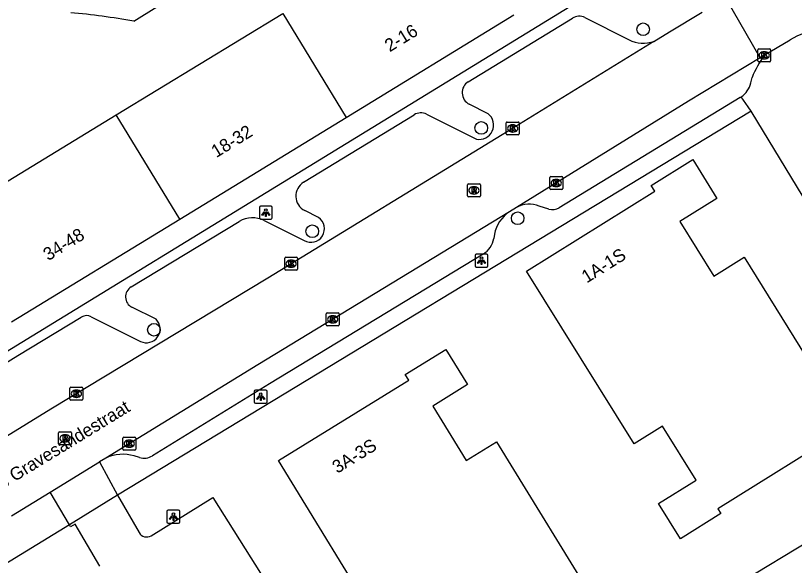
# Model space of a CAD drawing. Extents: x 159888 to 160757, y 384031 to 384746.
# Drawn here: x 160264.5 to 160325, y 384557.9 to 384600.5 of the extents above; entities that cross this region are included whole.
import ezdxf

# ---------------------------------------------------------------- set-up
doc = ezdxf.new("R2010")
doc.units = 0
for name, color, linetype in [('IMGEO_Boom', 7, 'Continuous'), ('IMGEO_Kolk', 7, 'Continuous'), ('IMGEO_Lichtpunt', 7, 'Continuous'), ('IMGEO_Openbare_ruimte_label', 7, 'Continuous'), ('IMGEO_Pand', 7, 'Continuous'), ('IMGEO_Pand_nummerreeks', 7, 'Continuous'), ('IMGEO_Parkeervlak_open', 7, 'Continuous'), ('IMGEO_Rijbaan_lokaal_open', 7, 'Continuous'), ('IMGEO_Rioolput', 7, 'Continuous'), ('IMGEO_Voetpad_gesloten', 7, 'Continuous'), ('IMGEO_Voetpad_open', 7, 'Continuous')]:
    doc.layers.add(name, color=color, linetype=linetype)

msp = doc.modelspace()

# ---------------------------------------------------------------- linework, layer by layer
at = {"layer": 'IMGEO_Boom'}
for centre in [(160313.283, 384599.485), (160300.712, 384591.828), (160303.539, 384584.821), (160287.585, 384583.812), (160275.293, 384576.169)]:
    msp.add_circle(centre, 0.489, dxfattribs=at)
at = {"layer": 'IMGEO_Kolk'}
for p, q in [((160322.18, 384597.042), (160322.18, 384597.894)), ((160322.255, 384597.968), (160323.107, 384597.968)), ((160322.668, 384597.748), (160322.693, 384597.748)), ((160323.181, 384597.894), (160323.181, 384597.042)), ((160323.107, 384596.968), (160322.255, 384596.968)), ((160322.691, 384597.188), (160322.666, 384597.188)), ((160302.655, 384591.363), (160302.655, 384592.215)), ((160302.73, 384592.289), (160303.582, 384592.289)), ((160303.656, 384592.215), (160303.656, 384591.363)), ((160303.166, 384591.509), (160303.141, 384591.509)), ((160303.143, 384592.069), (160303.168, 384592.069)), ((160303.582, 384591.289), (160302.73, 384591.289)), ((160306.037, 384587.128), (160306.037, 384587.98)), ((160306.112, 384588.054), (160306.964, 384588.054)), ((160307.038, 384587.98), (160307.038, 384587.128)), ((160306.548, 384587.274), (160306.523, 384587.274)), ((160306.525, 384587.834), (160306.55, 384587.834)), ((160306.964, 384587.054), (160306.112, 384587.054)), ((160285.447, 384580.869), (160285.447, 384581.721)), ((160285.522, 384581.795), (160286.374, 384581.795)), ((160285.935, 384581.575), (160285.96, 384581.575)), ((160286.448, 384581.721), (160286.448, 384580.869)), ((160286.374, 384580.795), (160285.522, 384580.795)), ((160285.958, 384581.015), (160285.933, 384581.015)), ((160288.673, 384576.551), (160288.673, 384577.403)), ((160288.748, 384577.477), (160289.6, 384577.477)), ((160289.161, 384577.257), (160289.186, 384577.257)), ((160289.674, 384577.403), (160289.674, 384576.551)), ((160289.6, 384576.477), (160288.748, 384576.477)), ((160289.184, 384576.697), (160289.159, 384576.697)), ((160268.773, 384570.78), (160268.773, 384571.632)), ((160268.848, 384571.706), (160269.7, 384571.706)), ((160269.774, 384571.632), (160269.774, 384570.78)), ((160269.284, 384570.926), (160269.259, 384570.926)), ((160269.261, 384571.486), (160269.286, 384571.486)), ((160269.7, 384570.706), (160268.848, 384570.706)), ((160272.877, 384566.905), (160272.877, 384567.757)), ((160272.952, 384567.831), (160273.804, 384567.831)), ((160273.365, 384567.611), (160273.39, 384567.611)), ((160273.878, 384567.757), (160273.878, 384566.905)), ((160273.804, 384566.831), (160272.952, 384566.831)), ((160273.388, 384567.051), (160273.363, 384567.051))]:
    msp.add_line(p, q, dxfattribs=at)
for points in [[(160322.18, 384597.042), (160322.18, 384597.894)], [(160322.255, 384597.968), (160323.107, 384597.968)], [(160322.501, 384597.668), (160322.624, 384597.668), (160322.624, 384597.517), (160322.754, 384597.668), (160322.918, 384597.668), (160322.772, 384597.517), (160322.925, 384597.268), (160322.773, 384597.268), (160322.688, 384597.432), (160322.624, 384597.365), (160322.624, 384597.268), (160322.501, 384597.268), (160322.501, 384597.668)], [(160323.181, 384597.894), (160323.181, 384597.042)], [(160323.107, 384596.968), (160322.255, 384596.968)], [(160302.655, 384591.363), (160302.655, 384592.215)], [(160302.73, 384592.289), (160303.582, 384592.289)], [(160303.656, 384592.215), (160303.656, 384591.363)], [(160302.976, 384591.989), (160303.099, 384591.989), (160303.099, 384591.838), (160303.229, 384591.989), (160303.393, 384591.989), (160303.247, 384591.838), (160303.4, 384591.589), (160303.248, 384591.589), (160303.163, 384591.753), (160303.099, 384591.686), (160303.099, 384591.589), (160302.976, 384591.589), (160302.976, 384591.989)], [(160303.582, 384591.289), (160302.73, 384591.289)], [(160306.037, 384587.128), (160306.037, 384587.98)], [(160306.112, 384588.054), (160306.964, 384588.054)], [(160307.038, 384587.98), (160307.038, 384587.128)], [(160306.358, 384587.754), (160306.481, 384587.754), (160306.481, 384587.603), (160306.611, 384587.754), (160306.775, 384587.754), (160306.629, 384587.603), (160306.782, 384587.354), (160306.63, 384587.354), (160306.545, 384587.518), (160306.481, 384587.451), (160306.481, 384587.354), (160306.358, 384587.354), (160306.358, 384587.754)], [(160306.964, 384587.054), (160306.112, 384587.054)], [(160285.447, 384580.869), (160285.447, 384581.721)], [(160285.522, 384581.795), (160286.374, 384581.795)], [(160285.768, 384581.495), (160285.891, 384581.495), (160285.891, 384581.344), (160286.021, 384581.495), (160286.185, 384581.495), (160286.039, 384581.344), (160286.192, 384581.095), (160286.04, 384581.095), (160285.955, 384581.259), (160285.891, 384581.192), (160285.891, 384581.095), (160285.768, 384581.095), (160285.768, 384581.495)], [(160286.448, 384581.721), (160286.448, 384580.869)], [(160286.374, 384580.795), (160285.522, 384580.795)], [(160288.673, 384576.551), (160288.673, 384577.403)], [(160288.748, 384577.477), (160289.6, 384577.477)], [(160288.994, 384577.177), (160289.117, 384577.177), (160289.117, 384577.026), (160289.247, 384577.177), (160289.411, 384577.177), (160289.265, 384577.026), (160289.418, 384576.777), (160289.266, 384576.777), (160289.181, 384576.941), (160289.117, 384576.874), (160289.117, 384576.777), (160288.994, 384576.777), (160288.994, 384577.177)], [(160289.674, 384577.403), (160289.674, 384576.551)], [(160289.6, 384576.477), (160288.748, 384576.477)], [(160268.773, 384570.78), (160268.773, 384571.632)], [(160268.848, 384571.706), (160269.7, 384571.706)], [(160269.774, 384571.632), (160269.774, 384570.78)], [(160269.094, 384571.406), (160269.217, 384571.406), (160269.217, 384571.255), (160269.347, 384571.406), (160269.511, 384571.406), (160269.365, 384571.255), (160269.518, 384571.006), (160269.366, 384571.006), (160269.281, 384571.17), (160269.217, 384571.103), (160269.217, 384571.006), (160269.094, 384571.006), (160269.094, 384571.406)], [(160269.7, 384570.706), (160268.848, 384570.706)], [(160272.877, 384566.905), (160272.877, 384567.757)], [(160272.952, 384567.831), (160273.804, 384567.831)], [(160273.198, 384567.531), (160273.321, 384567.531), (160273.321, 384567.38), (160273.451, 384567.531), (160273.615, 384567.531), (160273.469, 384567.38), (160273.622, 384567.131), (160273.47, 384567.131), (160273.385, 384567.295), (160273.321, 384567.228), (160273.321, 384567.131), (160273.198, 384567.131), (160273.198, 384567.531)], [(160273.878, 384567.757), (160273.878, 384566.905)], [(160273.804, 384566.831), (160272.952, 384566.831)]]:
    msp.add_lwpolyline(points, dxfattribs=at)
for centre, start, end in [((160322.257, 384597.892), 91.55205, 178.44795), ((160322.257, 384597.892), 91.55205, 178.44795), ((160323.105, 384597.892), 1.55205, 88.44795), ((160323.105, 384597.892), 1.55205, 88.44795), ((160322.257, 384597.044), 181.55205, 268.44795), ((160322.257, 384597.044), 181.55205, 268.44795), ((160323.105, 384597.044), 271.55205, 358.44795), ((160323.105, 384597.044), 271.55205, 358.44795), ((160302.732, 384592.213), 91.55205, 178.44795), ((160302.732, 384592.213), 91.55205, 178.44795), ((160303.58, 384592.213), 1.55205, 88.44795), ((160303.58, 384592.213), 1.55205, 88.44795), ((160302.732, 384591.365), 181.55205, 268.44795), ((160302.732, 384591.365), 181.55205, 268.44795), ((160303.58, 384591.365), 271.55205, 358.44795), ((160303.58, 384591.365), 271.55205, 358.44795), ((160306.114, 384587.978), 91.55205, 178.44795), ((160306.114, 384587.978), 91.55205, 178.44795), ((160306.962, 384587.978), 1.55205, 88.44795), ((160306.962, 384587.978), 1.55205, 88.44795), ((160306.114, 384587.13), 181.55205, 268.44795), ((160306.114, 384587.13), 181.55205, 268.44795), ((160306.962, 384587.13), 271.55205, 358.44795), ((160306.962, 384587.13), 271.55205, 358.44795), ((160285.524, 384581.719), 91.55205, 178.44795), ((160285.524, 384581.719), 91.55205, 178.44795), ((160286.372, 384581.719), 1.55205, 88.44795), ((160286.372, 384581.719), 1.55205, 88.44795), ((160285.524, 384580.871), 181.55205, 268.44795), ((160285.524, 384580.871), 181.55205, 268.44795), ((160286.372, 384580.871), 271.55205, 358.44795), ((160286.372, 384580.871), 271.55205, 358.44795), ((160288.75, 384577.401), 91.55205, 178.44795), ((160288.75, 384577.401), 91.55205, 178.44795), ((160289.598, 384577.401), 1.55205, 88.44795), ((160289.598, 384577.401), 1.55205, 88.44795), ((160288.75, 384576.553), 181.55205, 268.44795), ((160288.75, 384576.553), 181.55205, 268.44795), ((160289.598, 384576.553), 271.55205, 358.44795), ((160289.598, 384576.553), 271.55205, 358.44795), ((160268.85, 384571.63), 91.55205, 178.44795), ((160268.85, 384571.63), 91.55205, 178.44795), ((160269.698, 384571.63), 1.55205, 88.44795), ((160269.698, 384571.63), 1.55205, 88.44795), ((160268.85, 384570.782), 181.55205, 268.44795), ((160268.85, 384570.782), 181.55205, 268.44795), ((160269.698, 384570.782), 271.55205, 358.44795), ((160269.698, 384570.782), 271.55205, 358.44795), ((160272.954, 384567.755), 91.55205, 178.44795), ((160272.954, 384567.755), 91.55205, 178.44795), ((160273.802, 384567.755), 1.55205, 88.44795), ((160273.802, 384567.755), 1.55205, 88.44795), ((160272.954, 384566.907), 181.55205, 268.44795), ((160272.954, 384566.907), 181.55205, 268.44795), ((160273.802, 384566.907), 271.55205, 358.44795), ((160273.802, 384566.907), 271.55205, 358.44795)]:
    msp.add_arc(centre, 0.0765, start, end, dxfattribs=at)
for centre, major_axis, ratio, start_param, end_param in [((160322.667, 384597.468), (-0.387, 0.002), 0.722429, 4.712389, 7.853982), ((160322.692, 384597.468), (-0.39, 0.002), 0.717154, 1.570796, 4.712389), ((160303.142, 384591.789), (-0.387, 0.002), 0.722429, 4.712389, 7.853982), ((160303.167, 384591.789), (-0.39, 0.002), 0.717154, 1.570796, 4.712389), ((160306.524, 384587.554), (-0.387, 0.002), 0.722429, 4.712389, 7.853982), ((160306.549, 384587.554), (-0.39, 0.002), 0.717154, 1.570796, 4.712389), ((160285.934, 384581.295), (-0.387, 0.002), 0.722429, 4.712389, 7.853982), ((160285.959, 384581.295), (-0.39, 0.002), 0.717154, 1.570796, 4.712389), ((160289.16, 384576.977), (-0.387, 0.002), 0.722429, 4.712389, 7.853982), ((160289.185, 384576.977), (-0.39, 0.002), 0.717154, 1.570796, 4.712389), ((160269.26, 384571.206), (-0.387, 0.002), 0.722429, 4.712389, 7.853982), ((160269.285, 384571.206), (-0.39, 0.002), 0.717154, 1.570796, 4.712389), ((160273.364, 384567.331), (-0.387, 0.002), 0.722429, 4.712389, 7.853982), ((160273.389, 384567.331), (-0.39, 0.002), 0.717154, 1.570796, 4.712389)]:
    msp.add_ellipse(centre, major_axis=major_axis, ratio=ratio, start_param=start_param, end_param=end_param, dxfattribs=at)
at = {"layer": 'IMGEO_Lichtpunt'}
for p, q in [((160283.485, 384585.665), (160283.485, 384584.858)), ((160283.485, 384585.665), (160283.485, 384584.858)), ((160284.387, 384585.76), (160283.579, 384585.76)), ((160284.387, 384585.76), (160283.579, 384585.76)), ((160284.481, 384584.858), (160284.481, 384585.665)), ((160284.481, 384584.858), (160284.481, 384585.665)), ((160283.579, 384584.764), (160284.387, 384584.764)), ((160283.579, 384584.764), (160284.387, 384584.764)), ((160300.232, 384581.94), (160300.232, 384581.133)), ((160300.232, 384581.94), (160300.232, 384581.133)), ((160301.134, 384582.035), (160300.326, 384582.035)), ((160301.134, 384582.035), (160300.326, 384582.035)), ((160301.228, 384581.133), (160301.228, 384581.94)), ((160301.228, 384581.133), (160301.228, 384581.94)), ((160300.326, 384581.039), (160301.134, 384581.039)), ((160300.326, 384581.039), (160301.134, 384581.039)), ((160283.084, 384571.381), (160283.084, 384570.574)), ((160283.084, 384571.381), (160283.084, 384570.574)), ((160283.986, 384571.476), (160283.178, 384571.476)), ((160283.986, 384571.476), (160283.178, 384571.476)), ((160284.08, 384570.574), (160284.08, 384571.381)), ((160284.08, 384570.574), (160284.08, 384571.381)), ((160283.178, 384570.48), (160283.986, 384570.48)), ((160283.178, 384570.48), (160283.986, 384570.48)), ((160276.305, 384562.07), (160276.305, 384561.263)), ((160276.305, 384562.07), (160276.305, 384561.263)), ((160277.207, 384562.165), (160276.399, 384562.165)), ((160277.207, 384562.165), (160276.399, 384562.165)), ((160277.301, 384561.263), (160277.301, 384562.07)), ((160277.301, 384561.263), (160277.301, 384562.07)), ((160276.399, 384561.169), (160277.207, 384561.169)), ((160276.399, 384561.169), (160277.207, 384561.169))]:
    msp.add_line(p, q, dxfattribs=at)
for points in [[(160283.859, 384585.329), (160283.898, 384585.301), (160283.71, 384585.039), (160283.672, 384585.066), (160283.859, 384585.329)], [(160283.961, 384585.281), (160284.008, 384585.281), (160284.008, 384584.959), (160283.961, 384584.959), (160283.961, 384585.281)], [(160284.071, 384585.301), (160284.109, 384585.328), (160284.296, 384585.066), (160284.257, 384585.038), (160284.071, 384585.301)], [(160300.606, 384581.604), (160300.645, 384581.576), (160300.457, 384581.314), (160300.419, 384581.341), (160300.606, 384581.604)], [(160300.708, 384581.556), (160300.755, 384581.556), (160300.755, 384581.234), (160300.708, 384581.234), (160300.708, 384581.556)], [(160300.818, 384581.576), (160300.856, 384581.603), (160301.043, 384581.341), (160301.004, 384581.313), (160300.818, 384581.576)], [(160283.458, 384571.045), (160283.497, 384571.017), (160283.309, 384570.755), (160283.271, 384570.782), (160283.458, 384571.045)], [(160283.56, 384570.997), (160283.607, 384570.997), (160283.607, 384570.675), (160283.56, 384570.675), (160283.56, 384570.997)], [(160283.67, 384571.017), (160283.708, 384571.044), (160283.895, 384570.782), (160283.856, 384570.754), (160283.67, 384571.017)], [(160276.679, 384561.734), (160276.718, 384561.706), (160276.53, 384561.444), (160276.492, 384561.471), (160276.679, 384561.734)], [(160276.781, 384561.686), (160276.828, 384561.686), (160276.828, 384561.364), (160276.781, 384561.364), (160276.781, 384561.686)], [(160276.891, 384561.706), (160276.929, 384561.733), (160277.116, 384561.471), (160277.077, 384561.443), (160276.891, 384561.706)]]:
    msp.add_lwpolyline(points, dxfattribs=at)
for centre in [(160283.984, 384585.463), (160300.731, 384581.738), (160283.583, 384571.179), (160276.804, 384561.868)]:
    msp.add_circle(centre, 0.0994, dxfattribs=at)
for centre, start, end in [((160283.579, 384585.665), 90, 180), ((160283.579, 384585.665), 90, 180), ((160284.387, 384585.665), 0, 90), ((160284.387, 384585.665), 0, 90), ((160283.579, 384584.858), 180, 270), ((160283.579, 384584.858), 180, 270), ((160284.387, 384584.858), 270, 0), ((160284.387, 384584.858), 270, 360), ((160300.326, 384581.94), 90, 180), ((160300.326, 384581.94), 90, 180), ((160301.134, 384581.94), 0, 90), ((160301.134, 384581.94), 0, 90), ((160300.326, 384581.133), 180, 270), ((160300.326, 384581.133), 180, 270), ((160301.134, 384581.133), 270, 0), ((160301.134, 384581.133), 270, 360), ((160283.178, 384571.381), 90, 180), ((160283.178, 384571.381), 90, 180), ((160283.986, 384571.381), 0, 90), ((160283.986, 384571.381), 0, 90), ((160283.178, 384570.574), 180, 270), ((160283.178, 384570.574), 180, 270), ((160283.986, 384570.574), 270, 0), ((160283.986, 384570.574), 270, 360), ((160276.399, 384562.07), 90, 180), ((160276.399, 384562.07), 90, 180), ((160277.207, 384562.07), 0, 90), ((160277.207, 384562.07), 0, 90), ((160276.399, 384561.263), 180, 270), ((160276.399, 384561.263), 180, 270), ((160277.207, 384561.263), 270, 0), ((160277.207, 384561.263), 270, 360)]:
    msp.add_arc(centre, 0.0946, start, end, dxfattribs=at)
at = {"layer": 'IMGEO_Pand'}
for points in [[(160272.37, 384592.846), (160285.298, 384600.708)], [(160285.298, 384600.708), (160290.22, 384592.648)], [(160290.22, 384592.648), (160303.24, 384600.599)], [(160259.284, 384584.888), (160272.37, 384592.846)], [(160277.307, 384584.762), (160272.37, 384592.846)], [(160277.307, 384584.762), (160290.22, 384592.648)], [(160316.186, 384559.96), (160314.486, 384562.691), (160317.39, 384564.499), (160314.783, 384568.688), (160312.576, 384567.314), (160304.234, 384580.718), (160314.191, 384586.915), (160313.907, 384587.372), (160317.134, 384589.381), (160319.014, 384586.361), (160316.131, 384584.568), (160318.768, 384580.33), (160321.124, 384581.796), (160329.306, 384568.649), (160319.083, 384562.286), (160319.318, 384561.909), (160316.186, 384559.96)], [(160264.236, 384576.779), (160277.307, 384584.762)], [(160299.892, 384547.862), (160300.147, 384547.445), (160297.088, 384545.568), (160295.453, 384548.232), (160298.084, 384549.847), (160295.495, 384554.064), (160293.177, 384552.642), (160284.96, 384566.032), (160295.094, 384572.251), (160294.812, 384572.71), (160297.969, 384574.647), (160299.647, 384571.912), (160296.946, 384570.255), (160299.536, 384566.035), (160301.897, 384567.484), (160310.096, 384554.123), (160299.892, 384547.862)], [(160326.566, 384541.373), (160324.264, 384539.981), (160316.023, 384553.661), (160326.115, 384559.762), (160325.925, 384560.049), (160329.197, 384562.016), (160330.879, 384559.232), (160328.144, 384557.588), (160330.668, 384553.39), (160333.009, 384554.751), (160341.223, 384541.118), (160328.309, 384533.294), (160328.148, 384533.56), (160330.449, 384534.95), (160326.566, 384541.373)]]:
    msp.add_lwpolyline(points, dxfattribs=at)
at = {"layer": 'IMGEO_Parkeervlak_open'}
for points in [[(160272.471, 384563.329), (160274.134, 384560.43)], [(160275.069, 384560.193), (160279.866, 384563.148), (160286.09, 384553.303)], [(160271.088, 384557.829), (160269.174, 384561.079), (160268.824, 384560.873), (160268.727, 384561.037)]]:
    msp.add_lwpolyline(points, dxfattribs=at)
msp.add_arc((160274.716, 384560.763), 0.67, 209.75526, 301.79768, dxfattribs=at)
at = {"layer": 'IMGEO_Rijbaan_lokaal_open'}
for points in [[(160322.37, 384597.264), (160319.7, 384601.934)], [(160314.113, 384598.543), (160315.326, 384599.29), (160317.864, 384600.824)], [(160314.113, 384598.543), (160302.345, 384591.293), (160284.124, 384580.182), (160267.279, 384569.999), (160250.599, 384559.732)], [(160322.681, 384597.469), (160324.69, 384598.655)], [(160322.37, 384597.264), (160316.811, 384593.902), (160303.448, 384585.656)], [(160322.681, 384597.469), (160322.37, 384597.264)], [(160303.448, 384585.656), (160302.902, 384585.319)], [(160302.902, 384585.319), (160283.369, 384573.452), (160271.557, 384566.217)], [(160271.557, 384566.217), (160271.062, 384565.914)], [(160267.235, 384563.57), (160271.062, 384565.914)], [(160264.233, 384561.732), (160267.235, 384563.57)]]:
    msp.add_lwpolyline(points, dxfattribs=at)
msp.add_arc((160327.867, 384593.439), 6.107, 33.09521, 121.34584, dxfattribs=at)
at = {"layer": 'IMGEO_Rioolput'}
for p, q in [((160299.641, 384586.558), (160299.641, 384587.41)), ((160299.716, 384587.484), (160300.568, 384587.484)), ((160300.129, 384587.264), (160300.154, 384587.264)), ((160300.642, 384587.41), (160300.642, 384586.558)), ((160300.152, 384586.704), (160300.127, 384586.704)), ((160300.568, 384586.484), (160299.716, 384586.484)), ((160267.885, 384567.324), (160267.885, 384568.176)), ((160267.96, 384568.25), (160268.812, 384568.25)), ((160268.373, 384568.03), (160268.398, 384568.03)), ((160268.886, 384568.176), (160268.886, 384567.324)), ((160268.396, 384567.47), (160268.371, 384567.47)), ((160268.812, 384567.25), (160267.96, 384567.25))]:
    msp.add_line(p, q, dxfattribs=at)
for points in [[(160299.641, 384586.558), (160299.641, 384587.41)], [(160299.716, 384587.484), (160300.568, 384587.484)], [(160300.642, 384587.41), (160300.642, 384586.558)], [(160300.23, 384587.182), (160299.978, 384587.184), (160299.978, 384586.784)], [(160299.978, 384586.784), (160300.102, 384586.784), (160300.102, 384586.946), (160300.113, 384586.946)], [(160300.156, 384587.103), (160300.102, 384587.103), (160300.102, 384587.022)], [(160300.102, 384587.022), (160300.154, 384587.022)], [(160300.16, 384586.917), (160300.231, 384586.784), (160300.371, 384586.784), (160300.306, 384586.91)], [(160300.568, 384586.484), (160299.716, 384586.484)], [(160267.885, 384567.324), (160267.885, 384568.176)], [(160267.96, 384568.25), (160268.812, 384568.25)], [(160268.474, 384567.948), (160268.222, 384567.95), (160268.222, 384567.55)], [(160268.886, 384568.176), (160268.886, 384567.324)], [(160268.222, 384567.55), (160268.346, 384567.55), (160268.346, 384567.712), (160268.357, 384567.712)], [(160268.4, 384567.869), (160268.346, 384567.869), (160268.346, 384567.788)], [(160268.346, 384567.788), (160268.398, 384567.788)], [(160268.404, 384567.683), (160268.475, 384567.55), (160268.615, 384567.55), (160268.55, 384567.676)], [(160268.812, 384567.25), (160267.96, 384567.25)]]:
    msp.add_lwpolyline(points, dxfattribs=at)
for centre, radius, start, end in [((160299.718, 384587.408), 0.0765, 91.55205, 178.44795), ((160299.718, 384587.408), 0.0765, 91.55205, 178.44795), ((160300.566, 384587.408), 0.0765, 1.55205, 88.44795), ((160300.566, 384587.408), 0.0765, 1.55205, 88.44795), ((160300.112, 384586.893), 0.0533, 26.02933, 88.69889), ((160300.138, 384587.211), 0.19, 274.7715, 282.96867), ((160300.162, 384587.007), 0.0964, 77.00612, 93.18647), ((160300.176, 384587.064), 0.0378, 276.66336, 79.67722), ((160300.229, 384587.072), 0.109, 350.36119, 89.41601), ((160300.227, 384587.072), 0.112, 277.58423, 350.98172), ((160300.211, 384586.857), 0.108, 29.51342, 73.79051), ((160299.718, 384586.56), 0.0765, 181.55205, 268.44795), ((160299.718, 384586.56), 0.0765, 181.55205, 268.44795), ((160300.566, 384586.56), 0.0765, 271.55205, 358.44795), ((160300.566, 384586.56), 0.0765, 271.55205, 358.44795), ((160267.962, 384568.174), 0.0765, 91.55205, 178.44795), ((160267.962, 384568.174), 0.0765, 91.55205, 178.44795), ((160268.473, 384567.838), 0.109, 350.36119, 89.41601), ((160268.81, 384568.174), 0.0765, 1.55205, 88.44795), ((160268.81, 384568.174), 0.0765, 1.55205, 88.44795), ((160267.962, 384567.326), 0.0765, 181.55205, 268.44795), ((160267.962, 384567.326), 0.0765, 181.55205, 268.44795), ((160268.356, 384567.659), 0.0533, 26.02933, 88.69889), ((160268.382, 384567.977), 0.19, 274.7715, 282.96867), ((160268.406, 384567.773), 0.0964, 77.00612, 93.18647), ((160268.42, 384567.83), 0.0378, 276.66336, 79.67722), ((160268.471, 384567.838), 0.112, 277.58423, 350.98172), ((160268.455, 384567.623), 0.108, 29.51342, 73.79051), ((160268.81, 384567.326), 0.0765, 271.55205, 358.44795), ((160268.81, 384567.326), 0.0765, 271.55205, 358.44795)]:
    msp.add_arc(centre, radius, start, end, dxfattribs=at)
for centre, major_axis, ratio, start_param, end_param in [((160300.128, 384586.984), (-0.387, 0.002), 0.722429, 4.712389, 7.853982), ((160300.153, 384586.984), (-0.39, 0.002), 0.717154, 1.570796, 4.712389), ((160268.372, 384567.75), (-0.387, 0.002), 0.722429, 4.712389, 7.853982), ((160268.397, 384567.75), (-0.39, 0.002), 0.717154, 1.570796, 4.712389)]:
    msp.add_ellipse(centre, major_axis=major_axis, ratio=ratio, start_param=start_param, end_param=end_param, dxfattribs=at)
at = {"layer": 'IMGEO_Voetpad_gesloten'}
msp.add_lwpolyline([(160273.725, 384600.111), (160290.976, 384610.866), (160291.528, 384611.183), (160292.129, 384613.093), (160281.338, 384630.928), (160267.258, 384653.953), (160262.987, 384661.364), (160261.252, 384661.738), (160209.474, 384630.138)], dxfattribs=at)
msp.add_arc((160263.709, 384544.275), 56.727, 79.83005, 84.82441, dxfattribs=at)
at = {"layer": 'IMGEO_Voetpad_open'}
for points in [[(160312.059, 384603.995), (160239.027, 384559.29)], [(160299.706, 384595.419), (160307.787, 384600.348)], [(160308.756, 384600.389), (160312.186, 384598.672)], [(160321.637, 384595.32), (160321.736, 384595.74)], [(160320.821, 384594.195), (160306.772, 384585.64)], [(160321.668, 384593.133), (160321.436, 384593.472), (160320.904, 384594.249)], [(160301.249, 384592.935), (160299.78, 384593.671)], [(160321.668, 384593.133), (160272.471, 384563.329)], [(160286.906, 384587.612), (160295.5, 384592.853)], [(160296.468, 384592.894), (160300.333, 384590.958)], [(160351.185, 384544.563), (160321.668, 384593.133)], [(160288.069, 384584.891), (160286.997, 384585.428)], [(160305.967, 384585.536), (160305.211, 384585.761)], [(160273.523, 384579.496), (160281.919, 384584.571)], [(160283.85, 384584.647), (160286.952, 384583.094)], [(160301.734, 384583.585), (160301.682, 384583.262)], [(160300.863, 384582.047), (160284.274, 384571.968), (160275.176, 384566.395)], [(160275.457, 384576.983), (160273.585, 384577.921)], [(160260.757, 384571.733), (160264.729, 384574.179), (160269.651, 384577.155)], [(160270.424, 384577.186), (160274.253, 384575.268)], [(160274.16, 384566.265), (160273.761, 384566.386)], [(160271.062, 384565.914), (160272.471, 384563.329)], [(160268.727, 384561.037), (160267.235, 384563.57)], [(160272.471, 384563.329), (160268.727, 384561.037)], [(160268.727, 384561.037), (160236.781, 384541.5), (160236.88, 384541.336), (160232.217, 384538.441)]]:
    msp.add_lwpolyline(points, dxfattribs=at)
for centre, radius, start, end in [((160308.308, 384599.496), 0.999, 63.37677, 121.4689), ((160313.304, 384600.91), 2.501, 243.46225, 288.87802), ((160330.014, 384592.338), 8.95, 145.02094, 157.66067), ((160300.227, 384594.565), 1, 121.4063, 243.44193), ((160319.891, 384595.729), 1.793, 304.39393, 346.83004), ((160320.261, 384595.146), 1.104, 300.47739, 305.61886), ((160296.021, 384592.003), 0.997, 63.35527, 121.4954), ((160300.546, 384592.06), 1.123, 259.08053, 51.20022), ((160287.556, 384586.545), 1.249, 121.36486, 243.40703), ((160304.439, 384583.862), 2.05, 67.8858, 118.93094), ((160306.252, 384586.499), 1.004, 253.52901, 301.19382), ((160282.954, 384582.854), 2.005, 63.44369, 121.06406), ((160287.477, 384584.013), 1.059, 240.26353, 56.007), ((160304.295, 384583.12), 2.603, 122.36038, 169.71223), ((160299.955, 384583.543), 1.75, 301.27003, 350.76419), ((160273.988, 384578.726), 0.9, 121.13178, 243.3768), ((160270.066, 384576.469), 0.801, 63.42862, 121.16444), ((160274.711, 384576.226), 1.062, 244.43057, 45.42859), ((160272.881, 384563.405), 3.108, 73.5565, 115.21308), ((160274.524, 384567.459), 1.248, 253.06977, 301.5133)]:
    msp.add_arc(centre, radius, start, end, dxfattribs=at)

# ---------------------------------------------------------------- texts
at = {"layer": 'IMGEO_Openbare_ruimte_label'}
msp.add_text("'s Gravesandestraat", height=1, rotation=31.46487, dxfattribs=at).set_placement((160263.359, 384563.676))
at = {"layer": 'IMGEO_Pand_nummerreeks'}
for s, rotation, p in [('2-16', 31.48022, (160293.602, 384597.691)), ('18-32', 31.48538, (160280.133, 384589.485)), ('34-48', 31.51226, (160267.084, 384581.487)), ('1A-1S', 31.89715, (160308.895, 384579.756)), ('3A-3S', 31.53647, (160289.529, 384564.988))]:
    msp.add_text(s, height=1, rotation=rotation, dxfattribs=at).set_placement(p)

doc.saveas('drawing.dxf')
